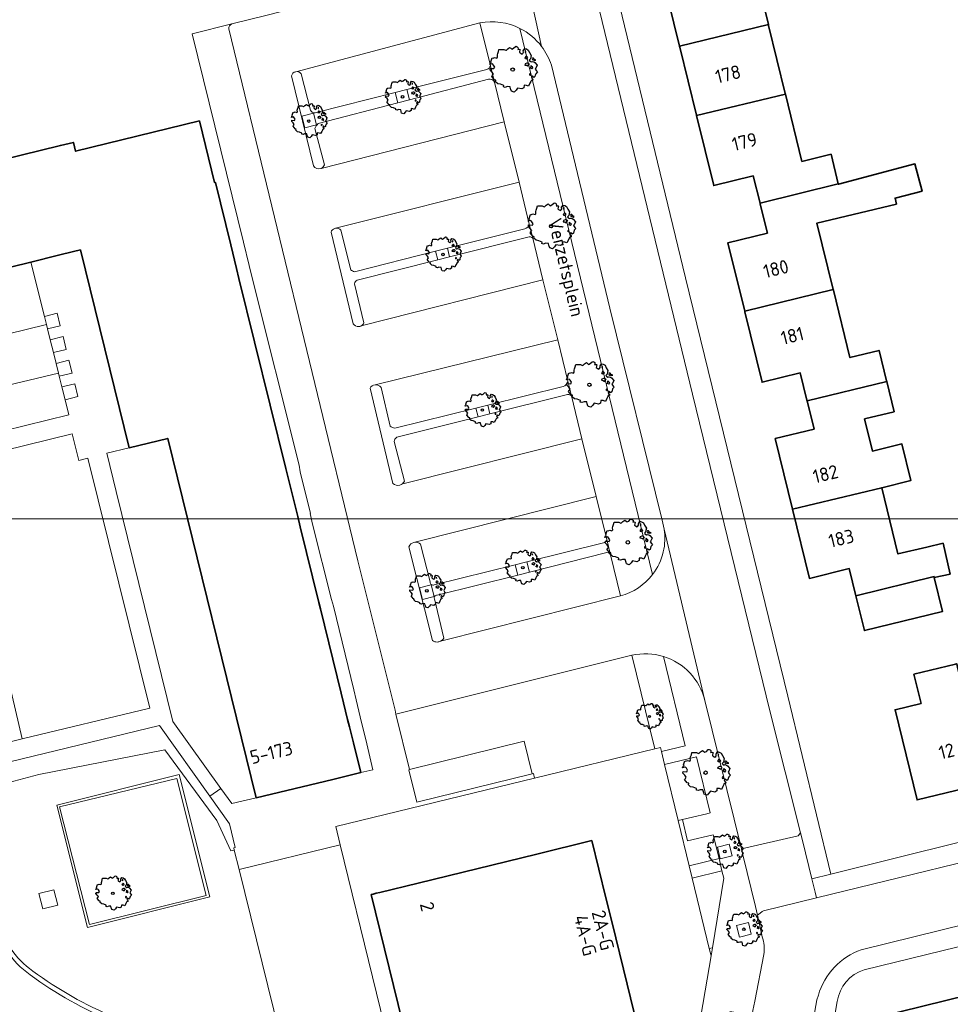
# Model space of a CAD drawing. Header units: metres. Extents: x 152391 to 157968, y 462336 to 467280.
# Tile 668 of 736: x 156995 to 157087, y 464230 to 464327. Entities that reach past the tile are written whole.
import ezdxf
from ezdxf.enums import TextEntityAlignment as Align

# ---------------------------------------------------------------- set-up
doc = ezdxf.new("R2010")
doc.units = ezdxf.units.M
doc.header["$LTSCALE"] = 0.75
doc.layers.get('0').update_dxf_attribs({"lineweight": 25})
for name, color, linetype, lineweight in [('B-GV-GR-BOOM-S', 252, 'Continuous', 25), ('B-WE-GR-BEPLANTING_CULTUUR_HEESTERS-GV', 251, 'Continuous', 18), ('B-WE-GR-BEPLANTING_CULTUUR_VASTE PLANTENVAK-GV', 251, 'Continuous', 18), ('B-WE-GR-GROENVOORZIENING-GV', 251, 'Continuous', 18), ('B-WE-GR-HAAG-G', 251, 'GR-HAAG1', 13), ('B-WE-GR-HAAG-GV', 251, 'Continuous', 13), ('B-WE-OG-BEBOUWING-GV', 6, 'Continuous', 35), ('B-WE-OG-BEBOUWING-T18', 1, 'Continuous', 18), ('B-WE-OG-TERREIN_CULTUURSCHEIDING-GV', 251, 'Continuous', 18), ('B-WE-OG-TOPOGRAFIE-T18', 1, 'Continuous', 18), ('B-WE-VH-VERHARDING_BEDRIJFSVLOERPLAAT-GV', 251, 'Continuous', 18), ('B-WE-VH-VERHARDING_BETONSTRAATSTEEN-GV', 251, 'Continuous', 18), ('B-WE-VH-VERHARDING_SIERBESTRATING-GV', 251, 'Continuous', 18), ('B-WE-VH-VERHARDING_TEGEL-GV', 251, 'Continuous', 18)]:
    doc.layers.add(name, color=color, linetype=linetype, lineweight=lineweight)
doc.layers.add('X-XX-AL-TEKENBLAD_HULPLIJN-G', color=7, linetype='Continuous', lineweight=18, plot=False)
doc.styles.add('NLCS-ISO-M750-T18', font='NLCS-ISO.ttf', dxfattribs={"height": 1.35})
doc.linetypes.add('GR-HAAG1', pattern='A,6,[176,NLCS.SHX,S=0.125,R=0,X=0,Y=0],-2', length=8)

# ---------------------------------------------------------------- blocks, each defined once
blk = doc.blocks.new('SGR-BOOM_21_30')
at = {"linetype": 'Continuous'}
for p, q in [((-1.133, 1.088), (-1.109, 1.187)), ((-1.121, 0.924), (-1.133, 1.088)), ((-1.109, 1.187), (-1.051, 1.335)), ((-1.051, 1.335), (-1.016, 1.499)), ((-1.016, 1.499), (-0.668, 1.499)), ((-0.668, 1.499), (-0.516, 1.433)), ((-0.516, 1.433), (-0.47, 1.45)), ((-0.47, 1.45), (-0.365, 1.548)), ((-0.365, 1.548), (-0.226, 1.647)), ((-0.226, 1.647), (-0.133, 1.581)), ((-0.133, 1.581), (-0.063, 1.515)), ((-0.063, 1.515), (0.065, 1.581)), ((0.065, 1.581), (0.205, 1.712)), ((0.205, 1.712), (0.263, 1.729)), ((0.263, 1.729), (0.333, 1.696)), ((0.333, 1.696), (0.391, 1.647)), ((0.402, 1.532), (0.379, 1.499)), ((0.379, 1.499), (0.53, 1.515)), ((0.391, 1.647), (0.402, 1.532)), ((0.542, 1.483), (0.507, 1.285)), ((0.507, 1.285), (0.565, 1.236)), ((0.53, 1.515), (0.542, 1.483)), ((0.565, 1.236), (0.693, 1.154)), ((0.693, 1.154), (0.751, 1.203)), ((0.751, 1.203), (0.798, 1.285)), ((0.786, 1.4), (0.891, 1.565)), ((0.798, 1.285), (0.786, 1.4)), ((0.891, 1.565), (1.019, 1.532)), ((0.972, 1.368), (0.926, 1.335)), ((0.926, 1.335), (0.949, 1.253)), ((0.949, 1.253), (0.961, 1.236)), ((0.961, 1.269), (0.972, 1.368)), ((1.019, 1.532), (1.158, 1.45)), ((1.158, 1.45), (1.251, 1.269)), ((1.251, 1.269), (1.379, 1.055)), ((1.379, 1.055), (1.321, 0.793)), ((-1.703, 0.365), (-1.656, 0.48)), ((-1.493, 0.415), (-1.703, 0.365)), ((-1.679, -0.029), (-1.668, 0.086)), ((-1.668, 0.086), (-1.389, 0.07)), ((-1.656, 0.48), (-1.598, 0.53)), ((-1.633, 0.579), (-1.528, 0.875)), ((-1.598, 0.53), (-1.633, 0.579)), ((-1.528, 0.875), (-1.458, 0.858)), ((-1.423, 0.333), (-1.493, 0.415)), ((-1.458, 0.858), (-1.342, 0.908)), ((-1.33, 0.185), (-1.423, 0.333)), ((-1.389, 0.07), (-1.33, 0.185)), ((-1.342, 0.908), (-1.179, 0.858)), ((-1.179, 0.858), (-1.121, 0.924)), ((0.937, 0.908), (0.891, 0.875)), ((0.891, 0.875), (0.926, 0.825)), ((0.926, 0.415), (0.891, 0.333)), ((0.891, 0.333), (1.03, 0.316)), ((0.926, 0.825), (0.984, 0.842)), ((1.054, 0.464), (0.926, 0.415)), ((0.972, 0.973), (0.937, 0.908)), ((1.03, 0.973), (0.972, 0.973)), ((0.984, 0.842), (1.03, 0.776)), ((1.077, 0.94), (1.03, 0.973)), ((1.03, 0.776), (1.077, 0.842)), ((1.03, 0.316), (1.112, 0.251)), ((1.112, 0.464), (1.054, 0.464)), ((1.124, 0.875), (1.077, 0.94)), ((1.077, 0.842), (1.124, 0.875)), ((1.217, 0.398), (1.112, 0.464)), ((1.112, 0.251), (1.205, 0.365)), ((1.205, 0.365), (1.24, 0.415)), ((1.321, 0.793), (1.228, 0.694)), ((1.228, 0.694), (1.275, 0.628)), ((1.275, 0.628), (1.379, 0.563)), ((1.344, 0.185), (1.31, 0.103)), ((1.434, 0.049), (1.31, 0.103)), ((1.356, 0.3), (1.344, 0.234)), ((1.344, 0.234), (1.344, 0.185)), ((1.426, 0.234), (1.356, 0.3)), ((1.379, 0.563), (1.438, 0.595)), ((1.472, 0.201), (1.426, 0.234)), ((1.434, 0.049), (1.507, 0.136)), ((1.472, 0.858), (1.438, 0.809)), ((1.438, 0.809), (1.461, 0.743)), ((1.438, 0.595), (1.565, 0.563)), ((1.461, 0.743), (1.531, 0.694)), ((1.542, 0.858), (1.472, 0.858)), ((1.507, 0.136), (1.472, 0.201)), ((1.531, 0.727), (1.635, 0.678)), ((1.531, 0.694), (1.542, 0.727)), ((1.624, 0.76), (1.542, 0.858)), ((1.565, 0.563), (1.635, 0.513)), ((1.728, 0.71), (1.624, 0.76)), ((1.635, 0.678), (1.728, 0.71)), ((1.635, 0.513), (1.81, 0.316)), ((1.717, 0.103), (1.67, 0.037)), ((1.67, 0.037), (1.763, -0.094)), ((1.81, 0.316), (1.717, 0.103)), ((-1.54, -0.177), (-1.679, -0.029)), ((-1.551, -0.505), (-1.493, -0.423)), ((-1.354, -0.752), (-1.551, -0.505)), ((-1.435, -0.324), (-1.54, -0.177)), ((-1.493, -0.423), (-1.435, -0.324)), ((-1.249, -0.784), (-1.354, -0.752)), ((-1.272, -0.899), (-1.249, -0.784)), ((-1.109, -1.047), (-1.272, -0.899)), ((1.286, -0.292), (1.24, -0.357)), ((1.24, -0.357), (1.251, -0.423)), ((1.263, -0.423), (1.333, -0.407)), ((1.333, -0.341), (1.286, -0.292)), ((1.356, -0.883), (1.286, -1.014)), ((1.333, -0.407), (1.333, -0.341)), ((1.368, -0.834), (1.356, -0.883)), ((1.484, -0.801), (1.368, -0.834)), ((1.461, -0.472), (1.391, -0.587)), ((1.391, -0.587), (1.426, -0.637)), ((1.426, -0.637), (1.496, -0.702)), ((1.577, -0.587), (1.461, -0.472)), ((1.496, -0.702), (1.484, -0.801)), ((1.658, -0.522), (1.577, -0.587)), ((1.682, -0.423), (1.658, -0.522)), ((1.717, -0.308), (1.682, -0.423)), ((1.845, -0.177), (1.717, -0.308)), ((1.763, -0.094), (1.845, -0.177)), ((-0.912, -1.08), (-1.109, -1.047)), ((-0.668, -1.179), (-0.912, -1.08)), ((-0.679, -1.294), (-0.668, -1.179)), ((-0.551, -1.326), (-0.679, -1.294)), ((-0.4, -1.261), (-0.551, -1.326)), ((-0.191, -1.277), (-0.4, -1.261)), ((-0.156, -1.425), (-0.191, -1.277)), ((-0.133, -1.491), (-0.156, -1.425)), ((-0.098, -1.606), (-0.133, -1.491)), ((0.112, -1.671), (-0.098, -1.606)), ((0.251, -1.524), (0.112, -1.671)), ((0.356, -1.376), (0.251, -1.524)), ((0.682, -1.441), (0.356, -1.376)), ((0.833, -1.359), (0.682, -1.441)), ((0.844, -1.162), (0.833, -1.359)), ((1.03, -1.179), (0.844, -1.162)), ((1.182, -1.244), (1.03, -1.179)), ((1.286, -1.014), (1.182, -1.244))]:
    blk.add_line(p, q, dxfattribs=at)
blk.add_circle((0, 0), 0.126, dxfattribs=at)
blk = doc.blocks.new('SGR-BOOM_31_50')
at = {"linetype": 'Continuous'}
for p, q in [((-1.402, 1.78), (-1.355, 1.999)), ((-1.355, 1.999), (-0.89, 1.999)), ((-0.89, 1.999), (-0.688, 1.911)), ((-0.626, 1.933), (-0.487, 2.064)), ((-0.487, 2.064), (-0.301, 2.196)), ((-0.301, 2.196), (-0.177, 2.108)), ((-0.177, 2.108), (-0.084, 2.02)), ((-0.084, 2.02), (0.087, 2.108)), ((0.087, 2.108), (0.273, 2.283)), ((0.273, 2.283), (0.351, 2.305)), ((0.351, 2.305), (0.444, 2.261)), ((0.444, 2.261), (0.521, 2.196)), ((0.537, 2.042), (0.506, 1.999)), ((0.506, 1.999), (0.707, 2.02)), ((0.521, 2.196), (0.537, 2.042)), ((0.723, 1.977), (0.676, 1.714)), ((0.707, 2.02), (0.723, 1.977)), ((1.048, 1.867), (1.188, 2.086)), ((1.188, 2.086), (1.358, 2.042)), ((1.358, 2.042), (1.545, 1.933)), ((-2.177, 0.772), (-2.038, 1.166)), ((-2.038, 1.166), (-1.944, 1.144)), ((-1.944, 1.144), (-1.789, 1.21)), ((-1.789, 1.21), (-1.572, 1.144)), ((-1.572, 1.144), (-1.495, 1.232)), ((-1.51, 1.451), (-1.479, 1.582)), ((-1.495, 1.232), (-1.51, 1.451)), ((-1.479, 1.582), (-1.402, 1.78)), ((-0.688, 1.911), (-0.626, 1.933)), ((0.676, 1.714), (0.754, 1.648)), ((0.754, 1.648), (0.924, 1.539)), ((0.924, 1.539), (1.002, 1.604)), ((1.002, 1.604), (1.064, 1.714)), ((1.064, 1.714), (1.048, 1.867)), ((1.25, 1.21), (1.188, 1.166)), ((1.188, 1.166), (1.234, 1.101)), ((1.296, 1.823), (1.234, 1.78)), ((1.234, 1.78), (1.265, 1.67)), ((1.234, 1.101), (1.312, 1.122)), ((1.296, 1.298), (1.25, 1.21)), ((1.265, 1.67), (1.281, 1.648)), ((1.281, 1.692), (1.296, 1.823)), ((1.374, 1.298), (1.296, 1.298)), ((1.312, 1.122), (1.374, 1.035)), ((1.436, 1.254), (1.374, 1.298)), ((1.374, 1.035), (1.436, 1.122)), ((1.498, 1.166), (1.436, 1.254)), ((1.436, 1.122), (1.498, 1.166)), ((1.545, 1.933), (1.669, 1.692)), ((1.762, 1.057), (1.638, 0.925)), ((1.669, 1.692), (1.839, 1.407)), ((1.839, 1.407), (1.762, 1.057)), ((1.963, 1.144), (1.917, 1.079)), ((1.917, 1.079), (1.948, 0.991)), ((1.948, 0.991), (2.041, 0.925)), ((2.056, 1.144), (1.963, 1.144)), ((2.165, 1.013), (2.056, 1.144)), ((2.304, 0.947), (2.165, 1.013)), ((-2.27, 0.487), (-2.208, 0.641)), ((-1.991, 0.553), (-2.27, 0.487)), ((-2.239, -0.038), (-2.224, 0.115)), ((-2.224, 0.115), (-1.851, 0.093)), ((-2.208, 0.641), (-2.131, 0.706)), ((-2.131, 0.706), (-2.177, 0.772)), ((-1.898, 0.444), (-1.991, 0.553)), ((-1.774, 0.246), (-1.898, 0.444)), ((-1.851, 0.093), (-1.774, 0.246)), ((1.234, 0.553), (1.188, 0.444)), ((1.188, 0.444), (1.374, 0.422)), ((1.405, 0.619), (1.234, 0.553)), ((1.374, 0.422), (1.483, 0.334)), ((1.483, 0.619), (1.405, 0.619)), ((1.622, 0.531), (1.483, 0.619)), ((1.483, 0.334), (1.607, 0.487)), ((1.607, 0.487), (1.653, 0.553)), ((1.638, 0.925), (1.7, 0.838)), ((1.7, 0.838), (1.839, 0.75)), ((1.793, 0.246), (1.746, 0.137)), ((1.911, 0.065), (1.746, 0.137)), ((1.808, 0.4), (1.793, 0.312)), ((1.793, 0.312), (1.793, 0.246)), ((1.901, 0.312), (1.808, 0.4)), ((1.839, 0.75), (1.917, 0.794)), ((1.963, 0.268), (1.901, 0.312)), ((1.911, 0.065), (2.01, 0.181)), ((1.917, 0.794), (2.087, 0.75)), ((2.01, 0.181), (1.963, 0.268)), ((2.041, 0.969), (2.18, 0.903)), ((2.041, 0.925), (2.056, 0.969)), ((2.087, 0.75), (2.18, 0.684)), ((2.18, 0.903), (2.304, 0.947)), ((2.18, 0.684), (2.413, 0.422)), ((2.289, 0.137), (2.227, 0.049)), ((2.227, 0.049), (2.351, -0.126)), ((2.413, 0.422), (2.289, 0.137)), ((-2.053, -0.235), (-2.239, -0.038)), ((-2.069, -0.673), (-1.991, -0.564)), ((-1.805, -1.002), (-2.069, -0.673)), ((-1.913, -0.433), (-2.053, -0.235)), ((-1.991, -0.564), (-1.913, -0.433)), ((1.715, -0.389), (1.653, -0.476)), ((1.653, -0.476), (1.669, -0.564)), ((1.684, -0.564), (1.777, -0.542)), ((1.777, -0.454), (1.715, -0.389)), ((1.777, -0.542), (1.777, -0.454)), ((1.948, -0.63), (1.855, -0.783)), ((1.855, -0.783), (1.901, -0.849)), ((1.901, -0.849), (1.994, -0.936)), ((2.103, -0.783), (1.948, -0.63)), ((1.994, -0.936), (1.979, -1.068)), ((2.211, -0.695), (2.103, -0.783)), ((2.242, -0.564), (2.211, -0.695)), ((2.289, -0.411), (2.242, -0.564)), ((2.459, -0.235), (2.289, -0.411)), ((2.351, -0.126), (2.459, -0.235)), ((-1.665, -1.046), (-1.805, -1.002)), ((-1.696, -1.199), (-1.665, -1.046)), ((-1.479, -1.396), (-1.696, -1.199)), ((-1.216, -1.44), (-1.479, -1.396)), ((-0.89, -1.571), (-1.216, -1.44)), ((-0.906, -1.725), (-0.89, -1.571)), ((-0.735, -1.769), (-0.906, -1.725)), ((-0.533, -1.681), (-0.735, -1.769)), ((-0.254, -1.703), (-0.533, -1.681)), ((-0.208, -1.9), (-0.254, -1.703)), ((-0.177, -1.988), (-0.208, -1.9)), ((0.475, -1.834), (0.335, -2.031)), ((0.909, -1.922), (0.475, -1.834)), ((1.11, -1.812), (0.909, -1.922)), ((1.126, -1.55), (1.11, -1.812)), ((1.374, -1.571), (1.126, -1.55)), ((1.576, -1.659), (1.374, -1.571)), ((1.715, -1.352), (1.576, -1.659)), ((1.808, -1.177), (1.715, -1.352)), ((1.824, -1.112), (1.808, -1.177)), ((1.979, -1.068), (1.824, -1.112)), ((-0.13, -2.141), (-0.177, -1.988)), ((0.149, -2.229), (-0.13, -2.141)), ((0.335, -2.031), (0.149, -2.229))]:
    blk.add_line(p, q, dxfattribs=at)
blk.add_circle((0, 0), 0.169, dxfattribs=at)
blk = doc.blocks.new('SGR-BOOM_0_20')
at = {"linetype": 'Continuous'}
for p, q in [((-0.832, 0.89), (-0.788, 1.001)), ((-0.788, 1.001), (-0.762, 1.124)), ((-0.762, 1.124), (-0.501, 1.124)), ((-0.501, 1.124), (-0.387, 1.075)), ((-0.387, 1.075), (-0.352, 1.087)), ((-0.352, 1.087), (-0.274, 1.161)), ((-0.274, 1.161), (-0.169, 1.235)), ((-0.169, 1.235), (-0.099, 1.186)), ((-0.099, 1.186), (-0.047, 1.137)), ((-0.047, 1.137), (0.049, 1.186)), ((0.049, 1.186), (0.154, 1.284)), ((0.154, 1.284), (0.197, 1.297)), ((0.197, 1.297), (0.25, 1.272)), ((0.25, 1.272), (0.293, 1.235)), ((0.302, 1.149), (0.284, 1.124)), ((0.284, 1.124), (0.398, 1.137)), ((0.293, 1.235), (0.302, 1.149)), ((0.407, 1.112), (0.38, 0.964)), ((0.398, 1.137), (0.407, 1.112)), ((0.59, 1.05), (0.668, 1.173)), ((0.598, 0.964), (0.59, 1.05)), ((0.668, 1.173), (0.764, 1.149)), ((0.729, 1.026), (0.694, 1.001)), ((0.694, 1.001), (0.712, 0.939)), ((0.721, 0.952), (0.729, 1.026)), ((0.764, 1.149), (0.869, 1.087)), ((0.869, 1.087), (0.939, 0.952)), ((-1.277, 0.274), (-1.242, 0.36)), ((-1.12, 0.311), (-1.277, 0.274)), ((-1.259, -0.022), (-1.251, 0.065)), ((-1.251, 0.065), (-1.041, 0.052)), ((-1.242, 0.36), (-1.198, 0.397)), ((-1.225, 0.434), (-1.146, 0.656)), ((-1.198, 0.397), (-1.225, 0.434)), ((-1.146, 0.656), (-1.094, 0.644)), ((-1.068, 0.249), (-1.12, 0.311)), ((-1.094, 0.644), (-1.007, 0.681)), ((-0.998, 0.139), (-1.068, 0.249)), ((-1.041, 0.052), (-0.998, 0.139)), ((-1.007, 0.681), (-0.884, 0.644)), ((-0.884, 0.644), (-0.841, 0.693)), ((-0.85, 0.816), (-0.832, 0.89)), ((-0.841, 0.693), (-0.85, 0.816)), ((0.38, 0.964), (0.424, 0.927)), ((0.424, 0.927), (0.52, 0.865)), ((0.52, 0.865), (0.564, 0.902)), ((0.564, 0.902), (0.598, 0.964)), ((0.703, 0.681), (0.668, 0.656)), ((0.668, 0.656), (0.694, 0.619)), ((0.694, 0.311), (0.668, 0.249)), ((0.668, 0.249), (0.773, 0.237)), ((0.694, 0.619), (0.738, 0.631)), ((0.79, 0.348), (0.694, 0.311)), ((0.729, 0.73), (0.703, 0.681)), ((0.712, 0.939), (0.721, 0.927)), ((0.773, 0.73), (0.729, 0.73)), ((0.738, 0.631), (0.773, 0.582)), ((0.808, 0.705), (0.773, 0.73)), ((0.773, 0.582), (0.808, 0.631)), ((0.773, 0.237), (0.834, 0.188)), ((0.834, 0.348), (0.79, 0.348)), ((0.843, 0.656), (0.808, 0.705)), ((0.808, 0.631), (0.843, 0.656)), ((0.912, 0.299), (0.834, 0.348)), ((0.834, 0.188), (0.904, 0.274)), ((0.904, 0.274), (0.93, 0.311)), ((0.991, 0.594), (0.921, 0.521)), ((0.921, 0.521), (0.956, 0.471)), ((0.939, 0.952), (1.035, 0.792)), ((0.956, 0.471), (1.035, 0.422)), ((1.008, 0.139), (0.982, 0.077)), ((1.075, 0.037), (0.982, 0.077)), ((1.035, 0.792), (0.991, 0.594)), ((1.017, 0.225), (1.008, 0.176)), ((1.008, 0.176), (1.008, 0.139)), ((1.069, 0.176), (1.017, 0.225)), ((1.035, 0.422), (1.078, 0.447)), ((1.104, 0.151), (1.069, 0.176)), ((1.075, 0.037), (1.13, 0.102)), ((1.104, 0.644), (1.078, 0.607)), ((1.078, 0.607), (1.096, 0.557)), ((1.078, 0.447), (1.174, 0.422)), ((1.096, 0.557), (1.148, 0.521)), ((1.157, 0.644), (1.104, 0.644)), ((1.13, 0.102), (1.104, 0.151)), ((1.148, 0.545), (1.226, 0.508)), ((1.148, 0.521), (1.157, 0.545)), ((1.218, 0.57), (1.157, 0.644)), ((1.174, 0.422), (1.226, 0.385)), ((1.296, 0.533), (1.218, 0.57)), ((1.226, 0.508), (1.296, 0.533)), ((1.226, 0.385), (1.357, 0.237)), ((1.287, 0.077), (1.253, 0.028)), ((1.253, 0.028), (1.322, -0.071)), ((1.357, 0.237), (1.287, 0.077)), ((-1.155, -0.132), (-1.259, -0.022)), ((-1.164, -0.379), (-1.12, -0.317)), ((-1.015, -0.564), (-1.164, -0.379)), ((-1.076, -0.243), (-1.155, -0.132)), ((-1.12, -0.317), (-1.076, -0.243)), ((-0.937, -0.588), (-1.015, -0.564)), ((-0.954, -0.675), (-0.937, -0.588)), ((-0.832, -0.785), (-0.954, -0.675)), ((-0.684, -0.81), (-0.832, -0.785)), ((-0.501, -0.884), (-0.684, -0.81)), ((-0.509, -0.97), (-0.501, -0.884)), ((-0.413, -0.995), (-0.509, -0.97)), ((-0.3, -0.946), (-0.413, -0.995)), ((-0.143, -0.958), (-0.3, -0.946)), ((-0.117, -1.069), (-0.143, -0.958)), ((0.633, -0.872), (0.625, -1.019)), ((0.773, -0.884), (0.633, -0.872)), ((0.886, -0.933), (0.773, -0.884)), ((0.965, -0.761), (0.886, -0.933)), ((0.965, -0.219), (0.93, -0.268)), ((0.93, -0.268), (0.939, -0.317)), ((0.947, -0.317), (1, -0.305)), ((1, -0.256), (0.965, -0.219)), ((1.017, -0.662), (0.965, -0.761)), ((1, -0.305), (1, -0.256)), ((1.026, -0.625), (1.017, -0.662)), ((1.113, -0.601), (1.026, -0.625)), ((1.096, -0.354), (1.043, -0.44)), ((1.043, -0.44), (1.069, -0.477)), ((1.069, -0.477), (1.122, -0.527)), ((1.183, -0.44), (1.096, -0.354)), ((1.122, -0.527), (1.113, -0.601)), ((1.244, -0.391), (1.183, -0.44)), ((1.261, -0.317), (1.244, -0.391)), ((1.287, -0.231), (1.261, -0.317)), ((1.383, -0.132), (1.287, -0.231)), ((1.322, -0.071), (1.383, -0.132)), ((-0.099, -1.118), (-0.117, -1.069)), ((-0.073, -1.204), (-0.099, -1.118)), ((0.084, -1.254), (-0.073, -1.204)), ((0.188, -1.143), (0.084, -1.254)), ((0.267, -1.032), (0.188, -1.143)), ((0.511, -1.081), (0.267, -1.032)), ((0.625, -1.019), (0.511, -1.081))]:
    blk.add_line(p, q, dxfattribs=at)
blk.add_circle((0, 0), 0.0948, dxfattribs=at)

msp = doc.modelspace()

# ---------------------------------------------------------------- linework, layer by layer
at = {"layer": 'B-WE-GR-BEPLANTING_CULTUUR_HEESTERS-GV'}
for points in [[(157044.224, 464326.471, 0.166914), (157040.258, 464327.011)], [(157054.18, 464270.311, 0.169409), (157057.35, 464272.424)], [(157058.426, 464264.307, 0.131315), (157055.304, 464264.421)]]:
    msp.add_lwpolyline(points, format="xyb", dxfattribs=at)
for points in [[(157040.258, 464327.011), (157041.297, 464322.781), (157041.697, 464321.153), (157042.662, 464317.221), (157044.127, 464311.255)], [(157057.35, 464272.424), (157044.224, 464326.471)], [(157044.127, 464311.255), (157045.145, 464307.11), (157045.491, 464305.698), (157046.502, 464301.581), (157047.958, 464295.653), (157048.964, 464291.556), (157049.322, 464290.098), (157050.365, 464285.85), (157051.765, 464280.145), (157052.811, 464275.885), (157053.183, 464274.37), (157054.18, 464270.311)], [(157055.304, 464264.421), (157057.585, 464255.154), (157058.138, 464255.288), (157058.231, 464254.904), (157060.574, 464255.466), (157058.426, 464264.307)]]:
    msp.add_lwpolyline(points, dxfattribs=at)
for points in [[(157045.443, 464252.691), (157044.654, 464255.931), (157033.291, 464253.1), (157033.204, 464253.077), (157033.998, 464249.876)], [(157063.937, 464244.309), (157063.36, 464246.653), (157060.82, 464246.04), (157060.305, 464248.163), (157059.894, 464248.062), (157060.979, 464243.596)], [(157063.282, 464235.477), (157064.406, 464242.356), (157064.218, 464243.087), (157061.281, 464242.353), (157062.97, 464235.403)]]:
    msp.add_lwpolyline(points, close=True, dxfattribs=at)
at = {"layer": 'B-WE-GR-BEPLANTING_CULTUUR_VASTE PLANTENVAK-GV'}
for points in [[(156986.654, 464285.05), (156999.548, 464288.212), (156999.18, 464289.716), (156998.869, 464290.986), (156998.608, 464292.055), (156998.54, 464292.333), (156985.61, 464289.278)], [(156994.933, 464256.147), (156992.367, 464267.084), (156985.533, 464265.495), (156986.522, 464261.515), (156990.884, 464262.588), (156992.643, 464255.579)]]:
    msp.add_lwpolyline(points, close=True, dxfattribs=at)
at = {"layer": 'B-WE-GR-GROENVOORZIENING-GV'}
for points in [[(157033.277, 464319.416), (157033.023, 464320.416), (157031.859, 464320.123), (157032.115, 464319.113)], [(157022.906, 464316.637), (157024.07, 464316.933), (157023.774, 464318.096), (157022.611, 464317.8)], [(157035.871, 464304.42), (157036.087, 464303.566), (157037.252, 464303.859), (157037.034, 464304.714)], [(156997.336, 464297.161), (156997.445, 464296.724), (156998.707, 464297.039), (156998.41, 464298.276), (156997.137, 464297.959)], [(156997.713, 464295.649), (156998.029, 464294.38), (156999.281, 464294.692), (156998.982, 464295.966)], [(156998.54, 464292.333), (156998.608, 464292.055), (156999.865, 464292.363), (156999.555, 464293.636), (156998.293, 464293.321)], [(156998.869, 464290.986), (156999.18, 464289.716), (157000.442, 464290.025), (157000.131, 464291.295)], [(157041.026, 464289.184), (157039.861, 464288.894), (157040.083, 464288.018), (157041.248, 464288.31)], [(157045.172, 464272.657), (157044.914, 464273.669), (157043.749, 464273.382), (157044.007, 464272.365)], [(157034.562, 464269.938), (157035.726, 464270.234), (157035.43, 464271.397), (157034.267, 464271.101)], [(157013.514, 464250.473), (157008.544, 464257.466), (156986.864, 464252.233), (156986.108, 464252.088), (156986.144, 464249.835), (156996.587, 464252.608), (157009.069, 464255.07), (157014.219, 464248.069), (157015.59, 464245.055), (157015.932, 464245.141), (157015.874, 464245.372), (157016.03, 464245.41), (157015.459, 464247.737)], [(157064.063, 464244.261), (157065.227, 464244.557), (157064.931, 464245.72), (157063.768, 464245.424)], [(157065.969, 464236.525), (157067.133, 464236.821), (157066.837, 464237.984), (157065.674, 464237.688)]]:
    msp.add_lwpolyline(points, close=True, dxfattribs=at)
for points in [[(156992.029, 464238.181, 0.175053), (156995.711, 464232.798)], [(156995.976, 464233.162, -0.174932), (156992.464, 464238.294)], [(157012.957, 464226.095, -0.119984), (156995.976, 464233.162)], [(156995.711, 464232.798, 0.121167), (157013.066, 464225.623)]]:
    msp.add_lwpolyline(points, format="xyb", dxfattribs=at)
at = {"layer": 'B-WE-GR-HAAG-G'}
msp.add_lwpolyline([(157020.419, 464227.011), (157016.412, 464243.203)], dxfattribs=at)
at = {"layer": 'B-WE-GR-HAAG-GV'}
msp.add_lwpolyline([(157013.514, 464250.473), (157008.544, 464257.466), (156986.864, 464252.233), (156986.108, 464252.088), (156986.144, 464249.835), (156996.587, 464252.608), (157009.069, 464255.07), (157014.219, 464248.069), (157015.59, 464245.055), (157015.932, 464245.141), (157015.874, 464245.372), (157016.03, 464245.41), (157015.459, 464247.737)], close=True, dxfattribs=at)
for points in [[(156992.029, 464238.181, 0.175053), (156995.711, 464232.798)], [(156995.976, 464233.162, -0.174932), (156992.464, 464238.294)], [(157012.957, 464226.095, -0.119984), (156995.976, 464233.162)], [(156995.711, 464232.798, 0.121167), (157013.066, 464225.623)]]:
    msp.add_lwpolyline(points, format="xyb", dxfattribs=at)
at = {"layer": 'B-WE-OG-BEBOUWING-GV'}
for points in [[(157060.03, 464324.719), (157068.819, 464326.851), (157067.208, 464333.427), (157070.129, 464334.142), (157069.385, 464337.181), (157061.661, 464335.254), (157062.353, 464332.427), (157058.38, 464331.454)], [(157060.03, 464324.719), (157060.057, 464324.609), (157061.702, 464317.89), (157061.713, 464317.844), (157070.503, 464319.978), (157070.487, 464320.043), (157068.841, 464326.763), (157068.819, 464326.851)], [(157070.503, 464319.978), (157061.713, 464317.844), (157063.41, 464310.916), (157067.331, 464311.876), (157067.994, 464309.172), (157075.744, 464311.087), (157075.028, 464314.011), (157072.138, 464313.303)], [(157066.479, 464298.487), (157075.238, 464300.624), (157073.624, 464307.212), (157081.495, 464309.083), (157081.36, 464309.677), (157084.036, 464310.352), (157083.334, 464313.055), (157075.752, 464311.051), (157075.744, 464311.087), (157067.994, 464309.172), (157068.017, 464309.077), (157068.718, 464306.215), (157064.82, 464305.26)], [(157075.238, 464300.624), (157066.479, 464298.487), (157066.496, 464298.416), (157068.202, 464291.453), (157071.98, 464292.379), (157072.644, 464289.668), (157072.656, 464289.618), (157080.539, 464291.539), (157080.53, 464291.577), (157079.79, 464294.596), (157076.888, 464293.885), (157075.254, 464300.557)], [(157080.539, 464291.539), (157072.656, 464289.618), (157073.343, 464286.816), (157069.497, 464285.874), (157071.206, 464278.897), (157080.047, 464281.008), (157082.925, 464281.713), (157082.037, 464285.341), (157079.129, 464284.629), (157078.348, 464287.815), (157081.276, 464288.532)], [(157077.48, 464270.32), (157085.228, 464272.219), (157085.249, 464272.136), (157086.818, 464272.462), (157086.116, 464275.516), (157084.513, 464275.138), (157081.653, 464274.453), (157080.047, 464281.008), (157071.206, 464278.897), (157072.887, 464272.035), (157076.824, 464272.999)], [(157085.249, 464272.136), (157085.228, 464272.219), (157077.48, 464270.32), (157078.326, 464266.869), (157086.074, 464268.767)], [(157087.558, 464263.253), (157087.478, 464263.583), (157087.349, 464263.552), (157083.238, 464262.549), (157083.942, 464259.665), (157081.367, 464259.037), (157083.549, 464250.098), (157090.265, 464251.737), (157090.373, 464251.763), (157088.158, 464260.794)], [(157051.353, 464246.078), (157045.89, 464244.743), (157034.142, 464241.873), (157030.335, 464240.942), (157029.988, 464240.858), (157029.688, 464240.784), (157029.494, 464240.737), (157034.374, 464220.842), (157042.409, 464222.808), (157043.404, 464223.051), (157056.212, 464226.183), (157054.459, 464233.359), (157053.309, 464238.07), (157052.736, 464240.415)], [(157079.426, 464228.519), (157080.566, 464223.693), (157083.378, 464224.391), (157083.86, 464222.372), (157086.158, 464222.921), (157088.267, 464214.083), (157097.36, 464216.253), (157095.763, 464222.942), (157100.229, 464224.007), (157098.033, 464233.108)]]:
    msp.add_lwpolyline(points, close=True, dxfattribs=at)
msp.add_lwpolyline([(156943.451, 464290.47), (156995.793, 464303.348), (156998.517, 464304.018), (157000, 464304.383), (157000.691, 464304.555), (157005.526, 464284.968), (157009.349, 464285.897), (157018.099, 464250.312), (157025.706, 464252.141), (157028.457, 464252.802), (157027.726, 464255.769), (157027.339, 464257.341), (157027.159, 464258.07), (157026.752, 464259.723), (157026.514, 464260.687), (157024.465, 464269.006), (157024.307, 464269.647), (157022.459, 464277.145), (157022.212, 464278.146), (157021.197, 464282.266), (157021.035, 464282.925), (157016.4, 464301.735), (157016.157, 464302.72), (157015.585, 464305.045), (157014.062, 464311.225), (157013.982, 464311.206), (157012.486, 464317.317), (157000.223, 464314.315), (157000.01, 464315.184), (156998.722, 464314.894), (156942.102, 464301.007)], dxfattribs=at)
at = {"layer": 'B-WE-OG-TERREIN_CULTUURSCHEIDING-GV'}
for points in [[(156985.61, 464289.278), (156998.54, 464292.333), (156998.293, 464293.321), (156998.029, 464294.38), (156997.713, 464295.649), (156997.445, 464296.724), (156997.336, 464297.161), (156945.456, 464284.432)], [(157020.419, 464227.011), (157016.412, 464243.203), (157015.932, 464245.141), (157015.59, 464245.055), (157014.219, 464248.069), (157009.069, 464255.07), (156996.587, 464252.608), (156986.144, 464249.835), (156986.366, 464246.815), (156987.536, 464241.925), (156989.385, 464233.724), (156986.197, 464230.8)], [(157026.426, 464245.65), (157016.412, 464243.203), (157020.419, 464227.011)], [(157032.814, 464219.512), (157026.426, 464245.65)]]:
    msp.add_lwpolyline(points, dxfattribs=at)
for points in [[(156985.533, 464265.495), (156992.367, 464267.084), (156994.933, 464256.147), (157007.578, 464259.196), (157001.443, 464283.939), (157000.54, 464283.718), (156999.871, 464286.358), (156981.478, 464281.835)], [(157013.497, 464240.514), (157001.404, 464237.479), (156998.368, 464249.578), (157010.461, 464252.612)], [(156996.592, 464240.83), (156998.071, 464241.199), (156998.449, 464239.687), (156996.97, 464239.317)], [(157062.97, 464235.403), (157063.146, 464234.681), (157063.282, 464235.477)]]:
    msp.add_lwpolyline(points, close=True, dxfattribs=at)
for points in [[(156995.711, 464232.798, -0.175053), (156992.029, 464238.181)], [(156992.464, 464238.294, 0.174932), (156995.976, 464233.162)], [(156995.976, 464233.162, 0.119984), (157012.957, 464226.095)], [(157013.066, 464225.623, -0.121167), (156995.711, 464232.798)]]:
    msp.add_lwpolyline(points, format="xyb", dxfattribs=at)
at = {"layer": 'B-WE-VH-VERHARDING_BEDRIJFSVLOERPLAAT-GV'}
msp.add_lwpolyline([(157001.589, 464237.777), (157013.151, 464240.633), (157010.236, 464252.224), (156998.641, 464249.424)], close=True, dxfattribs=at)
at = {"layer": 'B-WE-VH-VERHARDING_BETONSTRAATSTEEN-GV'}
for points in [[(157072.013, 464246.847), (157068.98, 464258.938), (157061.302, 464290.283), (157042.875, 464366.254), (157040.422, 464365.657), (157038.992, 464365.312), (157036.944, 464364.818), (157039.795, 464352.809), (157039.829, 464352.792)], [(157046.362, 464324.692), (157043.753, 464336.603)], [(157043.753, 464336.603), (157046.362, 464324.692)], [(157078.024, 464235.281), (157127.623, 464247.516), (157132.438, 464248.704), (157132.79, 464248.791), (157132.088, 464262.382), (157131.414, 464273.644), (157129.868, 464299.464), (157127.787, 464335.65)], [(157039.419, 464332.876), (157030.321, 464330.592), (157024.249, 464329.068), (157019.048, 464327.763), (157015.684, 464326.919)], [(157015.38, 464326.448), (157028.151, 464273.759), (157031.867, 464258.98), (157031.934, 464258.588), (157055.304, 464264.421)], [(157022.008, 464322.181), (157022.032, 464322.187), (157040.258, 464327.011)], [(157041.297, 464322.781), (157040.258, 464327.011), (157022.032, 464322.187)], [(157047.33, 464322.837), (157053.134, 464298.777), (157058.289, 464277.79), (157058.501, 464276.9), (157062.534, 464259.94), (157066.162, 464245.257), (157071.766, 464246.552), (157072.013, 464246.847)], [(157023.784, 464312.86), (157021.603, 464321.786)], [(157022.558, 464321.983), (157023.496, 464318.37)], [(157024.028, 464318.155), (157031.859, 464320.123), (157033.023, 464320.416), (157040.956, 464322.41)], [(157041.093, 464321.458), (157033.277, 464319.416), (157032.115, 464319.113), (157024.223, 464317.051)], [(157024.522, 464312.622), (157042.662, 464317.221), (157041.697, 464321.153)], [(157025.876, 464306.669), (157025.944, 464306.687), (157025.951, 464306.689), (157044.127, 464311.255), (157042.662, 464317.221), (157024.522, 464312.622), (157024.496, 464312.613)], [(157023.92, 464316.579), (157024.857, 464312.966)], [(157045.145, 464307.11), (157044.127, 464311.255), (157025.951, 464306.689)], [(157027.698, 464297.246), (157025.519, 464306.321)], [(157026.473, 464306.488), (157027.466, 464302.577)], [(157027.851, 464302.393), (157035.871, 464304.42), (157037.034, 464304.714), (157044.689, 464306.649)], [(157045.006, 464305.812), (157037.252, 464303.859), (157036.087, 464303.566), (157028.109, 464301.557)], [(157028.5, 464297.046), (157028.481, 464297.032), (157046.502, 464301.581), (157045.491, 464305.698)], [(157027.836, 464301.203), (157028.77, 464297.322)], [(157029.881, 464291.183), (157029.892, 464291.184), (157047.958, 464295.653), (157046.502, 464301.581), (157028.481, 464297.032)], [(157028.481, 464297.032), (157028.448, 464297.012)], [(157048.964, 464291.556), (157047.958, 464295.653), (157029.892, 464291.184)], [(157031.639, 464281.424), (157029.375, 464290.857)], [(157030.477, 464290.932), (157031.382, 464287.111)], [(157031.826, 464286.898), (157039.861, 464288.894), (157041.026, 464289.184), (157048.484, 464291.037)], [(157048.801, 464290.199), (157041.248, 464288.31), (157040.083, 464288.018), (157032.023, 464286.002)], [(157032.506, 464281.346), (157050.365, 464285.85), (157049.322, 464290.098)], [(157031.779, 464285.592), (157032.773, 464281.648)], [(157033.717, 464275.594), (157033.801, 464275.608), (157051.765, 464280.145), (157050.365, 464285.85), (157032.506, 464281.346), (157032.49, 464281.336)], [(157052.811, 464275.885), (157051.765, 464280.145), (157033.801, 464275.608)], [(157062.534, 464259.94), (157058.501, 464276.9)], [(157035.554, 464265.869), (157033.228, 464275.154)], [(157034.362, 464275.408), (157035.328, 464271.676)], [(157035.741, 464271.403), (157043.749, 464273.382), (157044.914, 464273.669), (157052.489, 464275.541)], [(157052.834, 464274.584), (157045.172, 464272.657), (157044.007, 464272.365), (157036.026, 464270.358)], [(157036.338, 464265.816), (157054.18, 464270.311), (157053.183, 464274.37)], [(157035.755, 464270.004), (157036.688, 464266.123)], [(157054.18, 464270.311), (157036.338, 464265.816)], [(157120.141, 464251.757), (157073.593, 464240.411), (157068.334, 464239.116), (157068.192, 464239.049), (157068.005, 464238.903), (157067.758, 464238.71), (157067.79, 464238.578), (157068.196, 464236.546)], [(157068.371, 464234.816), (157067.469, 464230.192), (157067.289, 464229.265), (157067.209, 464228.805), (157064.273, 464212.098), (157070.242, 464210.98), (157071.201, 464216.443), (157072.571, 464224.327), (157073.61, 464230.327), (157073.768, 464230.781)]]:
    msp.add_lwpolyline(points, dxfattribs=at)
for points in [[(157015.684, 464326.919, 0.280064), (157015.38, 464326.448)], [(157040.258, 464327.011, -0.166914), (157044.224, 464326.471)], [(157044.224, 464326.471, -0.114625), (157046.362, 464324.692)], [(157046.362, 464324.692, -0.085297), (157047.33, 464322.837)], [(157040.956, 464322.41, 0.238814), (157041.297, 464322.781)], [(157021.603, 464321.786, -0.294986), (157022.008, 464322.181)], [(157022.032, 464322.187, -0.300844), (157022.558, 464321.983)], [(157041.697, 464321.153, 0.355582), (157041.093, 464321.458)], [(157023.496, 464318.37, 0.423632), (157024.028, 464318.155)], [(157024.223, 464317.051, 0.057846), (157023.92, 464316.579)], [(157024.496, 464312.613, -0.352931), (157023.784, 464312.86)], [(157024.857, 464312.966, -0.207642), (157024.522, 464312.622)], [(157044.689, 464306.649, 0.308612), (157045.145, 464307.11)], [(157025.519, 464306.321, -0.25675), (157025.876, 464306.669)], [(157025.951, 464306.689, -0.297138), (157026.473, 464306.488)], [(157045.491, 464305.698, 0.34226), (157045.006, 464305.812)], [(157027.466, 464302.577, 0.110028), (157027.851, 464302.393)], [(157028.109, 464301.557, 0.279186), (157027.836, 464301.203)], [(157028.248, 464296.977, -0.28489), (157027.698, 464297.246)], [(157028.77, 464297.322, -0.172181), (157028.5, 464297.046)], [(157028.448, 464297.012, -0.165191), (157028.248, 464296.977)], [(157048.484, 464291.037, 0.293276), (157048.964, 464291.556)], [(157029.375, 464290.857, -0.247953), (157029.881, 464291.183)], [(157029.892, 464291.184, -0.259533), (157030.477, 464290.932)], [(157049.322, 464290.098, 0.301546), (157048.801, 464290.199)], [(157031.382, 464287.111, 0.147115), (157031.826, 464286.898)], [(157032.023, 464286.002, 0.27247), (157031.779, 464285.592)], [(157032.773, 464281.648, -0.14936), (157032.506, 464281.346)], [(157032.31, 464281.261, -0.258158), (157031.639, 464281.424)], [(157032.49, 464281.336, -0.073373), (157032.31, 464281.261)], [(157058.501, 464276.9, -0.096478), (157058.416, 464274.661)], [(157052.489, 464275.541, 0.285272), (157052.811, 464275.885)], [(157033.228, 464275.154, -0.259323), (157033.717, 464275.594)], [(157033.801, 464275.608, -0.232098), (157034.362, 464275.408)], [(157053.183, 464274.37, 0.325496), (157052.834, 464274.584)], [(157058.416, 464274.661, -0.106321), (157057.35, 464272.424)], [(157057.35, 464272.424, -0.169409), (157054.18, 464270.311)], [(157035.328, 464271.676, 0.603359), (157035.741, 464271.403)], [(157036.026, 464270.358, 0.645112), (157035.755, 464270.004)], [(157036.688, 464266.123, -0.150737), (157036.338, 464265.816)], [(157036.03, 464265.736, -0.162029), (157035.554, 464265.869)], [(157036.338, 464265.816, -0.163139), (157036.03, 464265.736)], [(157055.304, 464264.421, -0.131315), (157058.426, 464264.307)], [(157058.426, 464264.307, -0.265134), (157062.534, 464259.94)], [(157068.196, 464236.546, -0.136996), (157068.371, 464234.816)], [(157073.768, 464230.781, -0.238693), (157078.024, 464235.281)]]:
    msp.add_lwpolyline(points, format="xyb", dxfattribs=at)
for points in [[(157033.291, 464253.1), (157044.654, 464255.931), (157045.443, 464252.691), (157045.555, 464252.719), (157045.669, 464252.259), (157057.585, 464255.154), (157055.304, 464264.421), (157031.934, 464258.588)], [(157061.291, 464248.399), (157062.714, 464248.731), (157063.052, 464248.812), (157061.692, 464254.379), (157058.546, 464253.611), (157059.894, 464248.062), (157060.305, 464248.163)], [(157064.218, 464243.087), (157063.937, 464244.309), (157060.979, 464243.596), (157061.281, 464242.353)]]:
    msp.add_lwpolyline(points, close=True, dxfattribs=at)
at = {"layer": 'B-WE-VH-VERHARDING_SIERBESTRATING-GV'}
msp.add_lwpolyline([(156996.592, 464240.83), (156996.97, 464239.317), (156998.449, 464239.687), (156998.071, 464241.199)], close=True, dxfattribs=at)
at = {"layer": 'B-WE-VH-VERHARDING_TEGEL-GV'}
for points in [[(157040.348, 464376.673), (157042.875, 464366.254), (157061.302, 464290.283), (157068.98, 464258.938), (157072.013, 464246.847), (157072.206, 464246.077), (157073.132, 464242.292), (157075.015, 464242.752), (157070.753, 464260.374), (157060.611, 464301.779), (157052.336, 464336.029), (157051.5, 464339.206), (157044.757, 464366.861), (157042.977, 464374.16), (157042.267, 464377.071), (157042.145, 464377.573)], [(157022.906, 464316.637), (157022.611, 464317.8), (157023.774, 464318.096), (157024.07, 464316.933)], [(156994.933, 464256.147), (156992.643, 464255.579), (156990.884, 464262.588), (156986.522, 464261.515), (156985.533, 464265.495), (156981.478, 464281.835), (156999.871, 464286.358), (157000.54, 464283.718), (157001.443, 464283.939), (157007.578, 464259.196)], [(157034.562, 464269.938), (157034.267, 464271.101), (157035.43, 464271.397), (157035.726, 464270.234)], [(157013.497, 464240.514), (157010.461, 464252.612), (156998.368, 464249.578), (157001.404, 464237.479)], [(157001.589, 464237.777), (156998.641, 464249.424), (157010.236, 464252.224), (157013.151, 464240.633)], [(157072.013, 464246.847), (157071.766, 464246.552), (157066.162, 464245.257), (157066.303, 464244.679), (157067.549, 464239.567), (157067.758, 464238.71), (157068.005, 464238.903), (157068.192, 464239.049), (157068.334, 464239.116), (157073.593, 464240.411), (157073.457, 464240.966), (157073.132, 464242.292), (157072.206, 464246.077)], [(157064.063, 464244.261), (157063.768, 464245.424), (157064.931, 464245.72), (157065.227, 464244.557)], [(157065.969, 464236.525), (157065.674, 464237.688), (157066.837, 464237.984), (157067.133, 464236.821)]]:
    msp.add_lwpolyline(points, close=True, dxfattribs=at)
for points in [[(157015.684, 464326.919), (157011.776, 464325.939), (157016.839, 464305.325), (157016.846, 464305.327), (157017.41, 464302.999), (157017.638, 464302.044), (157022.346, 464283.235), (157022.457, 464282.579)], [(157022.457, 464282.579), (157023.477, 464278.459), (157023.437, 464278.449), (157023.673, 464277.415), (157025.574, 464269.951), (157025.743, 464269.294), (157027.755, 464260.996), (157028.011, 464260.01), (157028.407, 464258.339), (157028.577, 464257.652), (157028.944, 464256.071), (157029.668, 464253.094), (157028.457, 464252.802), (157025.706, 464252.141), (157018.099, 464250.312), (157015.683, 464249.745), (157014.605, 464251.248), (157013.514, 464250.473), (157015.459, 464247.737), (157016.03, 464245.41), (157015.874, 464245.372), (157015.932, 464245.141), (157016.412, 464243.203), (157026.426, 464245.65), (157025.979, 464247.477), (157045.669, 464252.259), (157045.555, 464252.719), (157045.443, 464252.691), (157033.998, 464249.876), (157033.204, 464253.077), (157033.291, 464253.1), (157031.934, 464258.588), (157031.867, 464258.98), (157028.151, 464273.759), (157015.38, 464326.448)], [(157044.224, 464326.471), (157057.35, 464272.424)], [(157041.697, 464321.153), (157041.297, 464322.781)], [(157058.501, 464276.9), (157058.289, 464277.79), (157053.134, 464298.777), (157047.33, 464322.837)], [(157021.603, 464321.786), (157023.784, 464312.86)], [(157022.032, 464322.187), (157022.008, 464322.181)], [(157023.496, 464318.37), (157022.558, 464321.983)], [(157040.956, 464322.41), (157033.023, 464320.416), (157033.277, 464319.416), (157041.093, 464321.458)], [(157024.223, 464317.051), (157032.115, 464319.113), (157031.859, 464320.123), (157024.028, 464318.155)], [(157024.857, 464312.966), (157023.92, 464316.579)], [(157024.496, 464312.613), (157024.522, 464312.622)], [(157045.491, 464305.698), (157045.145, 464307.11)], [(157025.519, 464306.321), (157027.698, 464297.246)], [(157025.951, 464306.689), (157025.944, 464306.687), (157025.876, 464306.669)], [(157027.466, 464302.577), (157026.473, 464306.488)], [(157044.689, 464306.649), (157037.034, 464304.714), (157037.252, 464303.859), (157045.006, 464305.812)], [(156986.864, 464252.233), (157008.544, 464257.466), (157013.514, 464250.473), (157014.605, 464251.248), (157009.859, 464257.863), (157004.24, 464280.622), (157003.303, 464284.418), (157005.526, 464284.968), (157000.691, 464304.555), (157000, 464304.383), (156998.517, 464304.018), (156995.793, 464303.348), (156997.137, 464297.959), (156998.41, 464298.276), (156998.707, 464297.039), (156997.445, 464296.724), (156997.713, 464295.649), (156998.982, 464295.966), (156999.281, 464294.692), (156998.029, 464294.38), (156998.293, 464293.321), (156999.555, 464293.636), (156999.865, 464292.363), (156998.608, 464292.055), (156998.869, 464290.986), (157000.131, 464291.295), (157000.442, 464290.025), (156999.18, 464289.716), (156999.548, 464288.212), (156986.654, 464285.05)], [(157028.109, 464301.557), (157036.087, 464303.566), (157035.871, 464304.42), (157027.851, 464302.393)], [(157028.77, 464297.322), (157027.836, 464301.203)], [(157028.448, 464297.012), (157028.481, 464297.032)], [(157028.481, 464297.032), (157028.5, 464297.046)], [(157049.322, 464290.098), (157048.964, 464291.556)], [(157029.375, 464290.857), (157031.639, 464281.424)], [(157029.892, 464291.184), (157029.881, 464291.183)], [(157031.382, 464287.111), (157030.477, 464290.932)], [(157048.484, 464291.037), (157041.026, 464289.184), (157041.248, 464288.31), (157048.801, 464290.199)], [(157032.023, 464286.002), (157040.083, 464288.018), (157039.861, 464288.894), (157031.826, 464286.898)], [(157032.773, 464281.648), (157031.779, 464285.592)], [(157032.49, 464281.336), (157032.506, 464281.346)], [(157053.183, 464274.37), (157052.811, 464275.885)], [(157033.228, 464275.154), (157035.554, 464265.869)], [(157033.801, 464275.608), (157033.717, 464275.594)], [(157035.328, 464271.676), (157034.362, 464275.408)], [(157052.489, 464275.541), (157044.914, 464273.669), (157045.172, 464272.657), (157052.834, 464274.584)], [(157036.026, 464270.358), (157044.007, 464272.365), (157043.749, 464273.382), (157035.741, 464271.403)], [(157036.688, 464266.123), (157035.755, 464270.004)], [(157058.426, 464264.307), (157060.574, 464255.466), (157058.231, 464254.904), (157058.546, 464253.611), (157061.692, 464254.379), (157063.052, 464248.812), (157062.714, 464248.731), (157061.291, 464248.399), (157060.305, 464248.163), (157060.82, 464246.04), (157063.36, 464246.653), (157063.937, 464244.309), (157064.218, 464243.087), (157064.406, 464242.356), (157063.282, 464235.477), (157063.146, 464234.681), (157061.733, 464226.396)], [(157066.162, 464245.257), (157062.534, 464259.94)], [(157120.427, 464254.077), (157119.989, 464253.931), (157075.015, 464242.752), (157073.132, 464242.292)], [(157073.132, 464242.292), (157073.457, 464240.966), (157073.593, 464240.411), (157120.141, 464251.757)], [(157078.312, 464233.281), (157127.701, 464245.373), (157127.746, 464245.191), (157128.181, 464245.289), (157128.051, 464245.806), (157127.788, 464246.855), (157127.623, 464247.516), (157078.024, 464235.281)], [(157068.196, 464236.546), (157067.79, 464238.578), (157067.758, 464238.71), (157067.549, 464239.567), (157066.303, 464244.679), (157066.162, 464245.257)], [(157065.02, 464229.166), (157067.209, 464228.805), (157067.289, 464229.265), (157067.469, 464230.192), (157068.371, 464234.816)], [(157070.242, 464210.98), (157069.896, 464208.858), (157069.774, 464208.213), (157071.799, 464207.72), (157072.901, 464214.591), (157074.06, 464220.772), (157074.227, 464221.747), (157075.632, 464230.149)], [(157073.768, 464230.781), (157073.61, 464230.327), (157072.571, 464224.327), (157071.201, 464216.443), (157070.242, 464210.98)]]:
    msp.add_lwpolyline(points, dxfattribs=at)
for points in [[(157015.38, 464326.448, -0.280064), (157015.684, 464326.919)], [(157046.362, 464324.692, 0.114625), (157044.224, 464326.471)], [(157047.33, 464322.837, 0.085297), (157046.362, 464324.692)], [(157041.297, 464322.781, -0.238814), (157040.956, 464322.41)], [(157022.008, 464322.181, 0.294986), (157021.603, 464321.786)], [(157022.558, 464321.983, 0.300844), (157022.032, 464322.187)], [(157041.093, 464321.458, -0.355582), (157041.697, 464321.153)], [(157024.028, 464318.155, -0.423632), (157023.496, 464318.37)], [(157023.92, 464316.579, -0.057846), (157024.223, 464317.051)], [(157023.784, 464312.86, 0.352931), (157024.496, 464312.613)], [(157024.522, 464312.622, 0.207642), (157024.857, 464312.966)], [(157045.145, 464307.11, -0.308612), (157044.689, 464306.649)], [(157025.876, 464306.669, 0.25675), (157025.519, 464306.321)], [(157026.473, 464306.488, 0.297138), (157025.951, 464306.689)], [(157045.006, 464305.812, -0.34226), (157045.491, 464305.698)], [(157027.851, 464302.393, -0.110028), (157027.466, 464302.577)], [(157027.836, 464301.203, -0.279186), (157028.109, 464301.557)], [(157027.698, 464297.246, 0.28489), (157028.248, 464296.977)], [(157028.5, 464297.046, 0.172181), (157028.77, 464297.322)], [(157028.248, 464296.977, 0.165191), (157028.448, 464297.012)], [(157048.964, 464291.556, -0.293276), (157048.484, 464291.037)], [(157029.881, 464291.183, 0.247953), (157029.375, 464290.857)], [(157030.477, 464290.932, 0.259533), (157029.892, 464291.184)], [(157048.801, 464290.199, -0.301546), (157049.322, 464290.098)], [(157031.826, 464286.898, -0.147115), (157031.382, 464287.111)], [(157031.779, 464285.592, -0.27247), (157032.023, 464286.002)], [(157032.506, 464281.346, 0.14936), (157032.773, 464281.648)], [(157031.639, 464281.424, 0.258158), (157032.31, 464281.261)], [(157032.31, 464281.261, 0.073373), (157032.49, 464281.336)], [(157058.416, 464274.661, 0.096478), (157058.501, 464276.9)], [(157052.811, 464275.885, -0.285272), (157052.489, 464275.541)], [(157033.717, 464275.594, 0.259323), (157033.228, 464275.154)], [(157034.362, 464275.408, 0.232098), (157033.801, 464275.608)], [(157052.834, 464274.584, -0.325496), (157053.183, 464274.37)], [(157057.35, 464272.424, 0.106321), (157058.416, 464274.661)], [(157035.741, 464271.403, -0.603359), (157035.328, 464271.676)], [(157035.755, 464270.004, -0.645112), (157036.026, 464270.358)], [(157036.338, 464265.816, 0.150737), (157036.688, 464266.123)], [(157035.554, 464265.869, 0.162029), (157036.03, 464265.736)], [(157036.03, 464265.736, 0.163139), (157036.338, 464265.816)], [(157062.534, 464259.94, 0.265134), (157058.426, 464264.307)], [(157068.371, 464234.816, 0.136996), (157068.196, 464236.546)], [(157078.024, 464235.281, 0.238693), (157073.768, 464230.781)], [(157075.632, 464230.149, -0.283549), (157078.312, 464233.281)]]:
    msp.add_lwpolyline(points, format="xyb", dxfattribs=at)
at = {"layer": 'X-XX-AL-TEKENBLAD_HULPLIJN-G', "flags": 128}
msp.add_lwpolyline([(157323.17, 464708.441), (157015.67, 464708.441), (156858.17, 464708.441), (156708.17, 464708.441), (156708.17, 464493.191), (156708.17, 464277.941), (156858.17, 464277.941), (157015.67, 464277.941), (157173.17, 464277.941), (157173.17, 464367.451), (157323.17, 464367.451)], close=True, dxfattribs=at)

# ---------------------------------------------------------------- block references
at = {"layer": 'B-GV-GR-BOOM-S', "transparency": 33554559}
for name, p in [('SGR-BOOM_31_50', (157043.5, 464322.4)), ('SGR-BOOM_21_30', (157032.6, 464319.7)), ('SGR-BOOM_21_30', (157023.3, 464317.3)), ('SGR-BOOM_31_50', (157047.3, 464306.9)), ('SGR-BOOM_21_30', (157036.6, 464304.1)), ('SGR-BOOM_31_50', (157051.1, 464291.2)), ('SGR-BOOM_21_30', (157040.5, 464288.7)), ('SGR-BOOM_31_50', (157054.9, 464275.6)), ('SGR-BOOM_21_30', (157044.5, 464273.1)), ('SGR-BOOM_21_30', (157035, 464270.8)), ('SGR-BOOM_0_20', (157057.046, 464258.368)), ('SGR-BOOM_31_50', (157062.6, 464252.8)), ('SGR-BOOM_21_30', (157064.5, 464245)), ('SGR-BOOM_21_30', (157003.911, 464240.858)), ('SGR-BOOM_21_30', (157066.4, 464237.3))]:
    msp.add_blockref(name, p, dxfattribs=at)

# ---------------------------------------------------------------- texts
at = {"layer": 'B-WE-OG-BEBOUWING-T18', "style": 'NLCS-ISO-M750-T18'}
for s, rotation, p in [('178', 13.8, (157064.826, 464321.949)), ('179', 13.8, (157066.464, 464315.26)), ('180', 13.8, (157069.57, 464302.679)), ('181', 13.8, (157071.193, 464296.055)), ('182', 13.8, (157074.473, 464282.371)), ('183', 13.8, (157076.036, 464275.99)), ('5-173', 13.5, (157019.601, 464254.787)), ('12', 13.7, (157086.47, 464254.928)), ('2', 283.8, (157035.054, 464239.546)), ('2A-G', 283.8, (157052.445, 464237.205)), ('4A-G', 283.9, (157050.697, 464236.694))]:
    msp.add_text(s, height=1.35, rotation=rotation, dxfattribs=at).set_placement(p, align=Align.MIDDLE)
at = {"layer": 'B-WE-OG-TOPOGRAFIE-T18', "style": 'NLCS-ISO-M750-T18'}
msp.add_text('Verzetsplein', height=1.35, rotation=283.5, dxfattribs=at).set_placement((157048.609, 464302.778), align=Align.MIDDLE)

doc.saveas('drawing.dxf')
